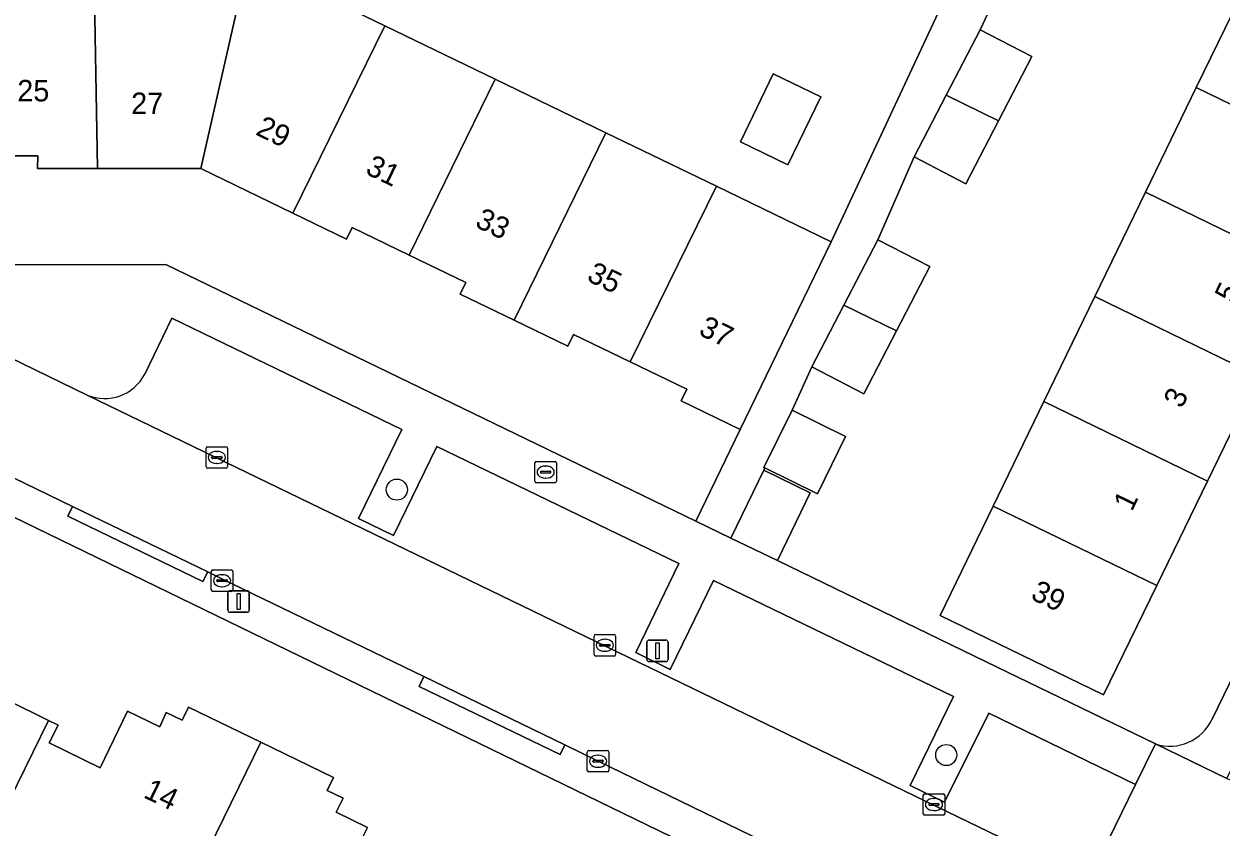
# Model space of a CAD drawing. Extents: x 160455 to 162082, y 388339 to 389736.
# Drawn here: x 161185.5 to 161241, y 388674.6 to 388711.9 of the extents above; entities that cross this region are included whole.
import ezdxf

# ---------------------------------------------------------------- set-up
doc = ezdxf.new("R2010")
doc.units = 0
for name, color, linetype in [('IMGEO_Boom', 7, 'Continuous'), ('IMGEO_Brandkraan', 7, 'Continuous'), ('IMGEO_Erf', 7, 'Continuous'), ('IMGEO_Kolk', 7, 'Continuous'), ('IMGEO_Lichtmast', 7, 'Continuous'), ('IMGEO_Muur', 7, 'Continuous'), ('IMGEO_Pand', 7, 'Continuous'), ('IMGEO_Pand_nummerreeks', 7, 'Continuous'), ('IMGEO_Parkeervlak_open', 7, 'Continuous'), ('IMGEO_Rijbaan_lokaal_open', 7, 'Continuous'), ('IMGEO_Voetpad_open', 7, 'Continuous')]:
    doc.layers.add(name, color=color, linetype=linetype)

msp = doc.modelspace()

# ---------------------------------------------------------------- linework, layer by layer
at = {"layer": 'IMGEO_Boom'}
for centre in [(161202.769, 388690.249), (161228.254, 388677.93)]:
    msp.add_circle(centre, 0.489, dxfattribs=at)
at = {"layer": 'IMGEO_Brandkraan'}
for p, q in [((161209.172, 388690.636), (161209.172, 388691.488)), ((161209.247, 388691.562), (161210.099, 388691.562)), ((161210.173, 388691.488), (161210.173, 388690.636)), ((161209.431, 388691.056), (161209.431, 388691.068)), ((161209.869, 388691.019), (161209.471, 388691.019)), ((161209.474, 388691.105), (161209.872, 388691.105)), ((161209.66, 388691.342), (161209.685, 388691.342)), ((161209.915, 388691.068), (161209.915, 388691.056)), ((161210.099, 388690.562), (161209.247, 388690.562)), ((161209.683, 388690.782), (161209.658, 388690.782))]:
    msp.add_line(p, q, dxfattribs=at)
for points in [[(161209.172, 388690.636), (161209.172, 388691.488)], [(161209.247, 388691.562), (161210.099, 388691.562)], [(161210.173, 388691.488), (161210.173, 388690.636)], [(161210.099, 388690.562), (161209.247, 388690.562)]]:
    msp.add_lwpolyline(points, dxfattribs=at)
for centre, radius, start, end in [((161209.249, 388691.486), 0.0765, 91.552, 178.448), ((161209.249, 388691.486), 0.0765, 91.552, 178.448), ((161210.097, 388691.486), 0.0765, 1.552, 88.448), ((161210.097, 388691.486), 0.0765, 1.552, 88.448), ((161209.471, 388691.065), 0.0403, 85.8775, 175.7526), ((161209.468, 388691.055), 0.0366, 178.938, 274.7102), ((161209.872, 388691.062), 0.043, 264.8664, 352.4533), ((161209.876, 388691.067), 0.0386, 1.7309, 96.639), ((161209.249, 388690.638), 0.0765, 181.552, 268.448), ((161209.249, 388690.638), 0.0765, 181.552, 268.448), ((161210.097, 388690.638), 0.0765, 271.552, 358.448), ((161210.097, 388690.638), 0.0765, 271.552, 358.448)]:
    msp.add_arc(centre, radius, start, end, dxfattribs=at)
for centre, major_axis, ratio, start_param, end_param in [((161209.659, 388691.062), (-0.387, 0.002), 0.722429, 4.712389, 7.853982), ((161209.684, 388691.062), (-0.39, 0.002), 0.717154, 1.570796, 4.712389)]:
    msp.add_ellipse(centre, major_axis=major_axis, ratio=ratio, start_param=start_param, end_param=end_param, dxfattribs=at)
at = {"layer": 'IMGEO_Erf'}
for points in [[(161239.85, 388708.921), (161242.205, 388713.781), (161244.555, 388718.632), (161246.902, 388723.478), (161244.226, 388724.778), (161248.551, 388733.68)], [(161261.721, 388727.274), (161259.844, 388728.187), (161253.803, 388731.127), (161251.95, 388727.313), (161256.987, 388724.866), (161254.525, 388719.796), (161252.162, 388714.93), (161249.807, 388710.08), (161247.448, 388705.223), (161245.089, 388700.366), (161242.734, 388695.517), (161240.371, 388690.65), (161238.016, 388685.802), (161235.553, 388680.729), (161227.972, 388684.404), (161230.432, 388689.482), (161232.783, 388694.333), (161235.146, 388699.211), (161237.496, 388704.061), (161239.85, 388708.921)], [(161240.586, 388679.602), (161262.384, 388724.478)], [(161199.938, 388712.872), (161202.207, 388711.774), (161207.329, 388709.296), (161212.459, 388706.813), (161217.59, 388704.33), (161222.919, 388701.751), (161228.874, 388714.522)], [(161230.657, 388713.395), (161229.825, 388711.597), (161232.228, 388710.351), (161230.68, 388707.364), (161229.167, 388704.447), (161226.764, 388705.694), (161225.084, 388701.846), (161227.487, 388700.6), (161225.945, 388697.626), (161224.426, 388694.696), (161222.023, 388695.943), (161221.1, 388693.939), (161223.586, 388692.714), (161222.275, 388690.054), (161219.837, 388691.255), (161219.787, 388691.152), (161221.947, 388690.105), (161220.419, 388686.955), (161230.104, 388682.257), (161237.954, 388678.448)], [(161118.515, 388700.631), (161192.056, 388700.701), (161216.636, 388688.789), (161218.696, 388693.039), (161215.955, 388694.368), (161216.217, 388694.908), (161213.589, 388696.181), (161210.961, 388697.454), (161210.699, 388696.914), (161208.209, 388698.119), (161205.707, 388699.33), (161205.969, 388699.87), (161203.339, 388701.138), (161200.7, 388702.411), (161200.438, 388701.871), (161197.952, 388703.08), (161193.67, 388705.162), (161188.877, 388705.161), (161186.108, 388705.161), (161186.113, 388705.749), (161183.192, 388705.744)], [(161282.028, 388641.796), (161233.8, 388665.24), (161183.27, 388689.804)], [(161180.853, 388682.373), (161186.613, 388679.533), (161187.055, 388679.315), (161186.649, 388678.49), (161189.012, 388677.328), (161190.276, 388679.965), (161191.782, 388679.244), (161192.076, 388679.903), (161192.814, 388679.546), (161193.107, 388680.149), (161196.457, 388678.521), (161199.826, 388676.885), (161199.535, 388676.283), (161200.274, 388675.926), (161199.957, 388675.27), (161201.409, 388674.573)]]:
    msp.add_lwpolyline(points, dxfattribs=at)
msp.add_lwpolyline([(161218.703, 388706.393), (161220.233, 388709.551), (161222.432, 388708.486), (161220.902, 388705.328)], close=True, dxfattribs=at)
msp.add_arc((161238.629, 388680.486), 2.147, 251.6713, 335.6788, dxfattribs=at)
at = {"layer": 'IMGEO_Kolk'}
for p, q in [((161193.918, 388691.317), (161193.918, 388692.169)), ((161193.993, 388692.243), (161194.845, 388692.243)), ((161194.406, 388692.023), (161194.431, 388692.023)), ((161194.919, 388692.169), (161194.919, 388691.317)), ((161194.177, 388691.737), (161194.177, 388691.749)), ((161194.615, 388691.7), (161194.217, 388691.7)), ((161194.22, 388691.786), (161194.618, 388691.786)), ((161194.429, 388691.463), (161194.404, 388691.463)), ((161194.661, 388691.749), (161194.661, 388691.737)), ((161194.845, 388691.243), (161193.993, 388691.243)), ((161194.163, 388685.596), (161194.163, 388686.448)), ((161194.238, 388686.522), (161195.09, 388686.522)), ((161195.164, 388686.448), (161195.164, 388685.596)), ((161194.422, 388686.016), (161194.422, 388686.028)), ((161194.86, 388685.979), (161194.462, 388685.979)), ((161194.465, 388686.065), (161194.863, 388686.065)), ((161194.651, 388686.302), (161194.676, 388686.302)), ((161194.906, 388686.028), (161194.906, 388686.016)), ((161195.09, 388685.522), (161194.238, 388685.522)), ((161194.674, 388685.742), (161194.649, 388685.742)), ((161211.918, 388682.599), (161211.918, 388683.451)), ((161211.993, 388683.525), (161212.845, 388683.525)), ((161212.406, 388683.305), (161212.431, 388683.305)), ((161212.919, 388683.451), (161212.919, 388682.599)), ((161212.177, 388683.019), (161212.177, 388683.031)), ((161212.615, 388682.982), (161212.217, 388682.982)), ((161212.22, 388683.068), (161212.618, 388683.068)), ((161212.429, 388682.745), (161212.404, 388682.745)), ((161212.661, 388683.031), (161212.661, 388683.019)), ((161212.845, 388682.525), (161211.993, 388682.525)), ((161211.68, 388678.143), (161212.532, 388678.143)), ((161211.605, 388677.217), (161211.605, 388678.069)), ((161211.864, 388677.637), (161211.864, 388677.649)), ((161212.302, 388677.6), (161211.904, 388677.6)), ((161211.907, 388677.686), (161212.305, 388677.686)), ((161212.093, 388677.923), (161212.118, 388677.923)), ((161212.348, 388677.649), (161212.348, 388677.637)), ((161212.606, 388678.069), (161212.606, 388677.217)), ((161212.532, 388677.143), (161211.68, 388677.143)), ((161212.116, 388677.363), (161212.091, 388677.363)), ((161227.185, 388675.207), (161227.185, 388676.059)), ((161227.26, 388676.133), (161228.112, 388676.133)), ((161227.673, 388675.913), (161227.698, 388675.913)), ((161228.186, 388676.059), (161228.186, 388675.207)), ((161227.444, 388675.627), (161227.444, 388675.639)), ((161227.882, 388675.59), (161227.484, 388675.59)), ((161227.487, 388675.676), (161227.885, 388675.676)), ((161227.696, 388675.353), (161227.671, 388675.353)), ((161227.928, 388675.639), (161227.928, 388675.627)), ((161228.112, 388675.133), (161227.26, 388675.133))]:
    msp.add_line(p, q, dxfattribs=at)
for points in [[(161193.918, 388691.317), (161193.918, 388692.169)], [(161193.993, 388692.243), (161194.845, 388692.243)], [(161194.919, 388692.169), (161194.919, 388691.317)], [(161194.845, 388691.243), (161193.993, 388691.243)], [(161194.163, 388685.596), (161194.163, 388686.448)], [(161194.238, 388686.522), (161195.09, 388686.522)], [(161195.164, 388686.448), (161195.164, 388685.596)], [(161195.09, 388685.522), (161194.238, 388685.522)], [(161211.918, 388682.599), (161211.918, 388683.451)], [(161211.993, 388683.525), (161212.845, 388683.525)], [(161212.919, 388683.451), (161212.919, 388682.599)], [(161212.845, 388682.525), (161211.993, 388682.525)], [(161211.68, 388678.143), (161212.532, 388678.143)], [(161211.605, 388677.217), (161211.605, 388678.069)], [(161212.606, 388678.069), (161212.606, 388677.217)], [(161212.532, 388677.143), (161211.68, 388677.143)], [(161227.185, 388675.207), (161227.185, 388676.059)], [(161227.26, 388676.133), (161228.112, 388676.133)], [(161228.186, 388676.059), (161228.186, 388675.207)], [(161228.112, 388675.133), (161227.26, 388675.133)]]:
    msp.add_lwpolyline(points, dxfattribs=at)
for centre, radius, start, end in [((161193.995, 388692.167), 0.0765, 91.552, 178.448), ((161193.995, 388692.167), 0.0765, 91.552, 178.448), ((161194.843, 388692.167), 0.0765, 1.552, 88.448), ((161194.843, 388692.167), 0.0765, 1.552, 88.448), ((161194.217, 388691.746), 0.0403, 85.8775, 175.7526), ((161194.214, 388691.736), 0.0366, 178.938, 274.7102), ((161194.618, 388691.743), 0.043, 264.8664, 352.4533), ((161194.622, 388691.748), 0.0386, 1.7309, 96.639), ((161193.995, 388691.319), 0.0765, 181.552, 268.448), ((161193.995, 388691.319), 0.0765, 181.552, 268.448), ((161194.843, 388691.319), 0.0765, 271.552, 358.448), ((161194.843, 388691.319), 0.0765, 271.552, 358.448), ((161194.24, 388686.446), 0.0765, 91.552, 178.448), ((161194.24, 388686.446), 0.0765, 91.552, 178.448), ((161195.088, 388686.446), 0.0765, 1.552, 88.448), ((161195.088, 388686.446), 0.0765, 1.552, 88.448), ((161194.462, 388686.025), 0.0403, 85.8775, 175.7526), ((161194.459, 388686.015), 0.0366, 178.938, 274.7102), ((161194.863, 388686.022), 0.043, 264.8664, 352.4533), ((161194.867, 388686.027), 0.0386, 1.7309, 96.639), ((161194.24, 388685.598), 0.0765, 181.552, 268.448), ((161194.24, 388685.598), 0.0765, 181.552, 268.448), ((161195.088, 388685.598), 0.0765, 271.552, 358.448), ((161195.088, 388685.598), 0.0765, 271.552, 358.448), ((161211.995, 388683.449), 0.0765, 91.552, 178.448), ((161211.995, 388683.449), 0.0765, 91.552, 178.448), ((161212.843, 388683.449), 0.0765, 1.552, 88.448), ((161212.843, 388683.449), 0.0765, 1.552, 88.448), ((161211.995, 388682.601), 0.0765, 181.552, 268.448), ((161211.995, 388682.601), 0.0765, 181.552, 268.448), ((161212.217, 388683.028), 0.0403, 85.8775, 175.7526), ((161212.214, 388683.018), 0.0366, 178.938, 274.7102), ((161212.618, 388683.025), 0.043, 264.8664, 352.4533), ((161212.622, 388683.03), 0.0386, 1.7309, 96.639), ((161212.843, 388682.601), 0.0765, 271.552, 358.448), ((161212.843, 388682.601), 0.0765, 271.552, 358.448), ((161211.682, 388678.067), 0.0765, 91.552, 178.448), ((161211.682, 388678.067), 0.0765, 91.552, 178.448), ((161212.53, 388678.067), 0.0765, 1.552, 88.448), ((161212.53, 388678.067), 0.0765, 1.552, 88.448), ((161211.904, 388677.646), 0.0403, 85.8775, 175.7526), ((161211.901, 388677.636), 0.0366, 178.938, 274.7102), ((161212.305, 388677.643), 0.043, 264.8664, 352.4533), ((161212.309, 388677.648), 0.0386, 1.7309, 96.639), ((161211.682, 388677.219), 0.0765, 181.552, 268.448), ((161211.682, 388677.219), 0.0765, 181.552, 268.448), ((161212.53, 388677.219), 0.0765, 271.552, 358.448), ((161212.53, 388677.219), 0.0765, 271.552, 358.448), ((161227.262, 388676.057), 0.0765, 91.552, 178.448), ((161227.262, 388676.057), 0.0765, 91.552, 178.448), ((161228.11, 388676.057), 0.0765, 1.552, 88.448), ((161228.11, 388676.057), 0.0765, 1.552, 88.448), ((161227.484, 388675.636), 0.0403, 85.8775, 175.7526), ((161227.481, 388675.626), 0.0366, 178.938, 274.7102), ((161227.885, 388675.633), 0.043, 264.8664, 352.4533), ((161227.889, 388675.638), 0.0386, 1.7309, 96.639), ((161227.262, 388675.209), 0.0765, 181.552, 268.448), ((161227.262, 388675.209), 0.0765, 181.552, 268.448), ((161228.11, 388675.209), 0.0765, 271.552, 358.448), ((161228.11, 388675.209), 0.0765, 271.552, 358.448)]:
    msp.add_arc(centre, radius, start, end, dxfattribs=at)
for centre, major_axis, ratio, start_param, end_param in [((161194.405, 388691.743), (-0.387, 0.002), 0.722429, 4.712389, 7.853982), ((161194.43, 388691.743), (-0.39, 0.002), 0.717154, 1.570796, 4.712389), ((161194.65, 388686.022), (-0.387, 0.002), 0.722429, 4.712389, 7.853982), ((161194.675, 388686.022), (-0.39, 0.002), 0.717154, 1.570796, 4.712389), ((161212.405, 388683.025), (-0.387, 0.002), 0.722429, 4.712389, 7.853982), ((161212.43, 388683.025), (-0.39, 0.002), 0.717154, 1.570796, 4.712389), ((161212.092, 388677.643), (-0.387, 0.002), 0.722429, 4.712389, 7.853982), ((161212.117, 388677.643), (-0.39, 0.002), 0.717154, 1.570796, 4.712389), ((161227.672, 388675.633), (-0.387, 0.002), 0.722429, 4.712389, 7.853982), ((161227.697, 388675.633), (-0.39, 0.002), 0.717154, 1.570796, 4.712389)]:
    msp.add_ellipse(centre, major_axis=major_axis, ratio=ratio, start_param=start_param, end_param=end_param, dxfattribs=at)
at = {"layer": 'IMGEO_Lichtmast'}
for p, q in [((161194.936, 388684.654), (161194.936, 388685.454)), ((161194.936, 388685.454), (161194.936, 388684.654)), ((161195.036, 388685.554), (161195.826, 388685.554)), ((161195.826, 388685.554), (161195.036, 388685.554)), ((161195.926, 388685.454), (161195.926, 388684.654)), ((161195.926, 388684.654), (161195.926, 388685.454)), ((161195.826, 388684.554), (161195.036, 388684.554)), ((161195.036, 388684.554), (161195.826, 388684.554)), ((161214.363, 388682.367), (161214.363, 388683.167)), ((161214.363, 388683.167), (161214.363, 388682.367)), ((161214.463, 388683.267), (161215.253, 388683.267)), ((161215.253, 388683.267), (161214.463, 388683.267)), ((161215.353, 388683.167), (161215.353, 388682.367)), ((161215.353, 388682.367), (161215.353, 388683.167)), ((161215.253, 388682.267), (161214.463, 388682.267)), ((161214.463, 388682.267), (161215.253, 388682.267))]:
    msp.add_line(p, q, dxfattribs=at)
for points in [[(161195.356, 388685.429), (161195.506, 388685.429), (161195.506, 388684.679), (161195.356, 388684.679), (161195.356, 388685.429)], [(161214.783, 388683.142), (161214.933, 388683.142), (161214.933, 388682.392), (161214.783, 388682.392), (161214.783, 388683.142)]]:
    msp.add_lwpolyline(points, dxfattribs=at)
for centre, start, end in [((161195.036, 388685.454), 90, 180), ((161195.036, 388685.454), 90, 180), ((161195.826, 388685.454), 0, 90), ((161195.826, 388685.454), 360, 90), ((161195.036, 388684.654), 180, 270), ((161195.036, 388684.654), 180, 270), ((161195.826, 388684.654), 270, 0), ((161195.826, 388684.654), 270, 0), ((161214.463, 388683.167), 90, 180), ((161214.463, 388683.167), 90, 180), ((161215.253, 388683.167), 0, 90), ((161215.253, 388683.167), 360, 90), ((161214.463, 388682.367), 180, 270), ((161214.463, 388682.367), 180, 270), ((161215.253, 388682.367), 270, 0), ((161215.253, 388682.367), 270, 0)]:
    msp.add_arc(centre, 0.1, start, end, dxfattribs=at)
at = {"layer": 'IMGEO_Muur'}
msp.add_lwpolyline([(161220.419, 388686.955), (161230.104, 388682.257)], dxfattribs=at)
at = {"layer": 'IMGEO_Pand'}
for points in [[(161195.868, 388714.842), (161193.509, 388714.84), (161192.548, 388714.839), (161192.418, 388714.839), (161192.42, 388720.104), (161193.214, 388720.104), (161193.216, 388724.825), (161189.084, 388724.826), (161189.081, 388718.831), (161188.65, 388718.831), (161188.716, 388714.834), (161188.877, 388705.161), (161193.67, 388705.162), (161195.7, 388714.104)], [(161202.207, 388711.774), (161199.938, 388712.872), (161199.814, 388712.932), (161200.641, 388714.62), (161200.791, 388714.928), (161197.358, 388719.601), (161196.968, 388719.69), (161196.786, 388718.891), (161195.868, 388714.842), (161195.7, 388714.104), (161193.67, 388705.162), (161197.952, 388703.08)], [(161188.716, 388714.834), (161185.038, 388714.83), (161183.168, 388714.828), (161183.192, 388705.744), (161186.113, 388705.749), (161186.108, 388705.161), (161188.877, 388705.161)], [(161239.85, 388708.921), (161247.448, 388705.223), (161249.807, 388710.08), (161242.205, 388713.781)], [(161203.339, 388701.138), (161207.329, 388709.296), (161202.207, 388711.774), (161197.952, 388703.08), (161200.438, 388701.871), (161200.7, 388702.411)], [(161230.68, 388707.364), (161232.228, 388710.351), (161229.825, 388711.597), (161228.249, 388708.558)], [(161208.209, 388698.119), (161212.459, 388706.813), (161207.329, 388709.296), (161203.339, 388701.138), (161205.969, 388699.87), (161205.707, 388699.33)], [(161218.703, 388706.393), (161220.902, 388705.328), (161222.432, 388708.486), (161220.233, 388709.551)], [(161239.85, 388708.921), (161237.496, 388704.061), (161245.089, 388700.366), (161247.448, 388705.223)], [(161230.68, 388707.364), (161228.249, 388708.558), (161226.764, 388705.694), (161229.167, 388704.447)], [(161217.59, 388704.33), (161212.459, 388706.813), (161208.209, 388698.119), (161210.699, 388696.914), (161210.961, 388697.454), (161213.589, 388696.181)], [(161217.59, 388704.33), (161213.589, 388696.181), (161216.217, 388694.908), (161215.955, 388694.368), (161218.696, 388693.039), (161220.877, 388697.539), (161222.919, 388701.751)], [(161237.496, 388704.061), (161235.146, 388699.211), (161242.734, 388695.517), (161245.089, 388700.366)], [(161225.945, 388697.626), (161227.487, 388700.6), (161225.084, 388701.846), (161223.509, 388698.81)], [(161235.146, 388699.211), (161232.783, 388694.333), (161240.371, 388690.65), (161242.734, 388695.517)], [(161225.945, 388697.626), (161223.509, 388698.81), (161222.023, 388695.943), (161224.426, 388694.696)], [(161238.016, 388685.802), (161240.371, 388690.65), (161232.783, 388694.333), (161230.432, 388689.482)], [(161223.586, 388692.714), (161221.1, 388693.939), (161219.79, 388691.278), (161219.837, 388691.255), (161222.275, 388690.054)], [(161218.259, 388688.002), (161220.419, 388686.955), (161221.947, 388690.105), (161219.787, 388691.152)], [(161238.016, 388685.802), (161230.432, 388689.482), (161227.972, 388684.404), (161235.553, 388680.729)], [(161186.613, 388679.533), (161180.853, 388682.373), (161180.841, 388684.558), (161179.2, 388684.568), (161179.196, 388685.296), (161178.379, 388685.295), (161178.379, 388685.965), (161174.627, 388685.959), (161174.732, 388675.017), (161174.737, 388673.499), (161178.515, 388673.512), (161178.519, 388672.214), (161180.565, 388672.221), (161180.568, 388671.433), (161182.231, 388670.627)], [(161191.665, 388668.722), (161196.457, 388678.521), (161193.107, 388680.149), (161192.814, 388679.546), (161192.076, 388679.903), (161191.782, 388679.244), (161190.276, 388679.965), (161189.012, 388677.328), (161186.649, 388678.49), (161187.055, 388679.315), (161186.613, 388679.533), (161182.231, 388670.627), (161185.333, 388669.125), (161190.625, 388666.563)], [(161202.955, 388670.61), (161200.15, 388671.964), (161201.409, 388674.573), (161199.957, 388675.27), (161200.274, 388675.926), (161199.535, 388676.283), (161199.826, 388676.885), (161196.457, 388678.521), (161191.665, 388668.722), (161196.942, 388666.166), (161195.897, 388664.008), (161196.291, 388663.817), (161198.708, 388662.647), (161198.99, 388662.51)]]:
    msp.add_lwpolyline(points, close=True, dxfattribs=at)
at = {"layer": 'IMGEO_Parkeervlak_open'}
for points in [[(161235.755, 388673.928), (161237.028, 388676.56), (161230.225, 388679.876), (161228.168, 388675.737), (161226.585, 388676.522), (161228.587, 388680.646), (161217.46, 388686.035), (161215.446, 388681.899), (161213.849, 388682.682), (161215.846, 388686.824), (161204.624, 388692.258), (161202.612, 388688.122), (161200.996, 388688.912), (161202.996, 388693.041), (161192.333, 388698.215), (161191.078, 388695.612)], [(161188.4, 388694.641), (161236.645, 388671.257)]]:
    msp.add_lwpolyline(points, dxfattribs=at)
msp.add_arc((161189.217, 388696.566), 2.091, 246.9976, 332.8621, dxfattribs=at)
at = {"layer": 'IMGEO_Rijbaan_lokaal_open'}
msp.add_lwpolyline([(161183.864, 388691.342), (161187.726, 388689.468), (161193.995, 388686.436), (161194.687, 388686.092), (161204.024, 388681.568), (161210.568, 388678.397), (161212.109, 388677.643), (161220.862, 388673.394), (161227.402, 388670.233), (161227.868, 388669.995), (161234.539, 388666.76), (161236.645, 388671.257), (161188.4, 388694.641), (161184.78, 388696.395)], dxfattribs=at)
at = {"layer": 'IMGEO_Voetpad_open'}
for points in [[(161237.954, 388678.448), (161241.272, 388676.842), (161264.959, 388725.654)], [(161262.384, 388724.478), (161240.586, 388679.602)], [(161228.874, 388714.522), (161222.919, 388701.751), (161220.877, 388697.539), (161218.696, 388693.039), (161216.636, 388688.789), (161218.259, 388688.002), (161219.787, 388691.152), (161219.837, 388691.255), (161219.79, 388691.278), (161221.1, 388693.939), (161222.023, 388695.943), (161223.509, 388698.81), (161225.084, 388701.846), (161226.764, 388705.694), (161228.249, 388708.558), (161229.825, 388711.597), (161230.657, 388713.395)], [(161192.056, 388700.701), (161118.515, 388700.631)], [(161191.078, 388695.612), (161192.333, 388698.215), (161202.996, 388693.041), (161200.996, 388688.912), (161202.612, 388688.122), (161204.624, 388692.258), (161215.846, 388686.824), (161213.849, 388682.682), (161215.446, 388681.899), (161217.46, 388686.035), (161228.587, 388680.646), (161226.585, 388676.522), (161228.168, 388675.737), (161230.225, 388679.876), (161237.028, 388676.56), (161237.954, 388678.448), (161230.104, 388682.257), (161220.419, 388686.955), (161218.259, 388688.002), (161216.636, 388688.789), (161192.056, 388700.701)], [(161184.78, 388696.395), (161188.4, 388694.641)], [(161227.868, 388669.995), (161227.402, 388670.233), (161227.185, 388669.783), (161220.645, 388672.944), (161220.862, 388673.394), (161212.109, 388677.643), (161210.568, 388678.397), (161210.351, 388677.948), (161203.807, 388681.118), (161204.024, 388681.568), (161194.687, 388686.092), (161193.995, 388686.436), (161193.778, 388685.986), (161187.509, 388689.018), (161187.726, 388689.468), (161183.864, 388691.342)], [(161183.27, 388689.804), (161233.8, 388665.24), (161234.539, 388666.76), (161227.868, 388669.995)], [(161305.965, 388625.845), (161305.359, 388627.084), (161293.346, 388651.65), (161269.746, 388663.077), (161268.419, 388663.719), (161266.259, 388664.765), (161259.495, 388668.044), (161254.884, 388670.26), (161252.582, 388671.38), (161245.068, 388675.037), (161241.646, 388676.666), (161241.272, 388676.842), (161237.954, 388678.448), (161237.028, 388676.56), (161235.755, 388673.928)]]:
    msp.add_lwpolyline(points, dxfattribs=at)
for points in [[(161187.726, 388689.468), (161187.509, 388689.018), (161193.778, 388685.986), (161193.995, 388686.436)], [(161204.024, 388681.568), (161203.807, 388681.118), (161210.351, 388677.948), (161210.568, 388678.397)]]:
    msp.add_lwpolyline(points, close=True, dxfattribs=at)
for centre, radius, start, end in [((161189.217, 388696.566), 2.091, 246.9976, 332.8621), ((161238.629, 388680.486), 2.147, 251.6713, 335.6788)]:
    msp.add_arc(centre, radius, start, end, dxfattribs=at)

# ---------------------------------------------------------------- texts
at = {"layer": 'IMGEO_Pand_nummerreeks'}
for s, rotation, p in [('25', 0.0974, (161185.164, 388708.268)), ('27', 0.0115, (161190.447, 388707.681)), ('29', 334.0622, (161196.171, 388706.749)), ('31', 334.1965, (161201.26, 388704.936)), ('33', 334.1965, (161206.345, 388702.477)), ('35', 334.1965, (161211.532, 388699.97)), ('5', 64.0977, (161241.558, 388698.863)), ('37', 334.1965, (161216.718, 388697.462)), ('3', 64.0977, (161239.187, 388693.98)), ('1', 64.0977, (161236.864, 388689.199)), ('39', 334.1375, (161232.119, 388685.195)), ('14', 334.1579, (161190.968, 388675.986))]:
    msp.add_text(s, height=1, rotation=rotation, dxfattribs=at).set_placement(p)

doc.saveas('drawing.dxf')
